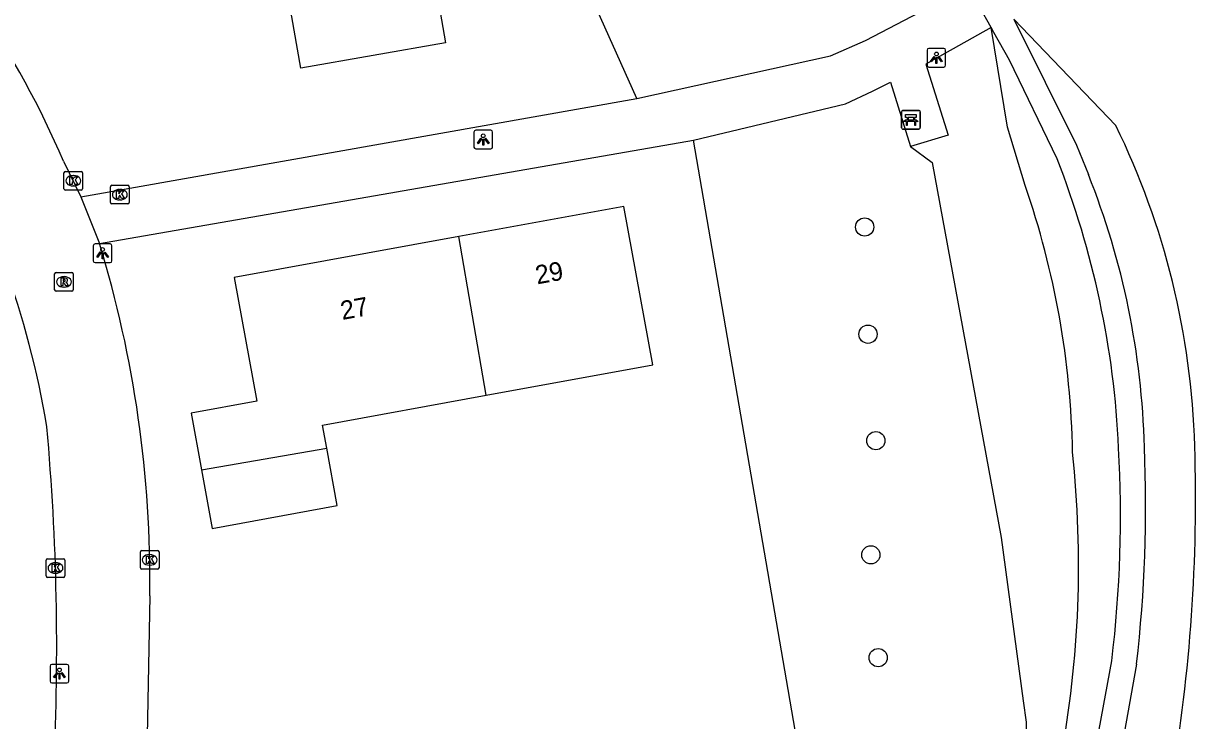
# Model space of a CAD drawing. Extents: x 162880 to 165536, y 384011 to 385179.
# Drawn here: x 164168.4 to 164231.3, y 384798.8 to 384836.1 of the extents above; entities that cross this region are included whole.
import ezdxf

# ---------------------------------------------------------------- set-up
doc = ezdxf.new("R2010")
doc.units = 0
for name, color, linetype in [('IMGEO_Bank', 7, 'Continuous'), ('IMGEO_Boom', 7, 'Continuous'), ('IMGEO_Groenvoorziening', 7, 'Continuous'), ('IMGEO_Kolk', 7, 'Continuous'), ('IMGEO_Lichtpunt', 7, 'Continuous'), ('IMGEO_Pand', 7, 'Continuous'), ('IMGEO_Pand_nummerreeks', 7, 'Continuous'), ('IMGEO_Rijbaan_lokaal_open', 7, 'Continuous'), ('IMGEO_Rioolput', 7, 'Continuous'), ('IMGEO_Voetpad_gesloten', 7, 'Continuous'), ('IMGEO_Voetpad_open', 7, 'Continuous')]:
    doc.layers.add(name, color=color, linetype=linetype)

msp = doc.modelspace()

# ---------------------------------------------------------------- linework, layer by layer
at = {"layer": 'IMGEO_Bank'}
for p, q in [((164215.541, 384830.535), (164215.541, 384831.376)), ((164215.541, 384831.376), (164215.541, 384830.535)), ((164215.616, 384831.46), (164216.457, 384831.46)), ((164216.457, 384831.46), (164215.616, 384831.46)), ((164216.541, 384831.385), (164216.541, 384830.544)), ((164216.541, 384830.544), (164216.541, 384831.385)), ((164216.238, 384830.858), (164215.845, 384830.858)), ((164215.85, 384830.966), (164215.85, 384831.072)), ((164215.894, 384831.072), (164215.894, 384830.966)), ((164216.182, 384831.078), (164215.9, 384831.078)), ((164215.9, 384830.96), (164216.182, 384830.96)), ((164216.188, 384830.966), (164216.188, 384831.072)), ((164216.232, 384831.072), (164216.232, 384830.966)), ((164216.466, 384830.46), (164215.625, 384830.46)), ((164215.625, 384830.46), (164216.466, 384830.46))]:
    msp.add_line(p, q, dxfattribs=at)
for points in [[(164215.788, 384830.858), (164215.646, 384830.858), (164215.758, 384830.96), (164215.844, 384830.96)], [(164215.844, 384831.078), (164215.758, 384831.078), (164215.758, 384831.239), (164216.321, 384831.239), (164216.321, 384831.078), (164216.238, 384831.078)], [(164215.838, 384830.851), (164215.838, 384830.644), (164215.795, 384830.644), (164215.795, 384830.851)], [(164216.238, 384830.96), (164216.321, 384830.96), (164216.433, 384830.858), (164216.294, 384830.858)], [(164216.288, 384830.851), (164216.288, 384830.644), (164216.244, 384830.644), (164216.244, 384830.851)]]:
    msp.add_lwpolyline(points, dxfattribs=at)
for centre, radius, start, end in [((164215.619, 384831.382), 0.0779, 92.4484, 184.28452), ((164215.619, 384831.382), 0.0779, 92.4484, 184.28452), ((164216.463, 384831.382), 0.0779, 2.4484, 94.28452), ((164216.463, 384831.382), 0.0779, 2.4484, 94.28452), ((164215.788, 384830.851), 0.00671, 2.89567, 87.10433), ((164215.845, 384830.851), 0.00671, 92.89567, 177.10433), ((164215.843, 384831.071), 0.00671, 2.89567, 87.10433), ((164215.843, 384830.967), 0.00671, 272.89567, 357.10433), ((164215.9, 384831.071), 0.00671, 92.89567, 177.10433), ((164215.9, 384830.967), 0.00671, 182.89567, 267.10433), ((164216.182, 384831.071), 0.00671, 2.89567, 87.10433), ((164216.182, 384830.967), 0.00671, 272.89567, 357.10433), ((164216.239, 384831.071), 0.00671, 92.89567, 177.10433), ((164216.239, 384830.967), 0.00671, 182.89567, 267.10433), ((164216.237, 384830.851), 0.00671, 2.89567, 87.10433), ((164216.294, 384830.851), 0.00671, 92.89567, 177.10433), ((164215.619, 384830.538), 0.0779, 182.4484, 274.28452), ((164215.619, 384830.538), 0.0779, 182.4484, 274.28452), ((164216.463, 384830.538), 0.0779, 272.4484, 4.28452), ((164216.463, 384830.538), 0.0779, 272.4484, 4.28452)]:
    msp.add_arc(centre, radius, start, end, dxfattribs=at)
at = {"layer": 'IMGEO_Boom'}
for centre in [(164213.556, 384825.209), (164213.735, 384819.462), (164214.159, 384813.757), (164213.892, 384807.633), (164214.285, 384802.125)]:
    msp.add_circle(centre, 0.489, dxfattribs=at)
at = {"layer": 'IMGEO_Groenvoorziening'}
for points in [[(164201.337, 384832.099), (164196.806, 384842.205), (164196.714, 384842.388), (164195.318, 384845.045), (164194.997, 384845.625)], [(164222.163, 384827.442), (164221.223, 384830.565), (164220.349, 384835.899)], [(164227.03, 384830.653), (164221.568, 384836.346)], [(164218.437, 384748.328), (164218.152, 384750), (164213.554, 384776.661), (164204.374, 384829.872)], [(164216.013, 384829.53), (164217.172, 384828.665), (164220.881, 384808.555), (164222.067, 384799.799), (164222.218, 384798.672), (164222.249, 384797.535), (164222.16, 384796.402), (164221.952, 384795.284), (164221.628, 384794.194), (164221.583, 384794.069), (164220.567, 384786.824), (164220.005, 384786.055), (164219.545, 384785.221), (164219.193, 384784.337), (164218.954, 384783.415), (164218.834, 384782.47), (164218.833, 384781.518), (164218.952, 384780.573), (164219.188, 384779.651), (164219.539, 384778.765), (164219.998, 384777.931), (164220.558, 384777.161), (164220.876, 384776.801), (164222.004, 384776.257)]]:
    msp.add_lwpolyline(points, dxfattribs=at)
for centre, radius, start, end in [((164189.516, 384812.29), 41.768, 1.60583, 26.08211), ((164178.577, 384812.293), 46.144, 1.04063, 19.16575), ((164168.371, 384807.094), 56.665, 349.34213, 6.11599), ((164141.266, 384810.639), 90.045, 350.24407, 1.79508)]:
    msp.add_arc(centre, radius, start, end, dxfattribs=at)
at = {"layer": 'IMGEO_Kolk'}
for p, q in [((164170.603, 384827.265), (164170.603, 384828.117)), ((164170.678, 384828.191), (164171.53, 384828.191)), ((164171.091, 384827.971), (164171.116, 384827.971)), ((164171.604, 384828.117), (164171.604, 384827.265)), ((164171.53, 384827.191), (164170.678, 384827.191)), ((164171.114, 384827.411), (164171.089, 384827.411)), ((164173.099, 384826.519), (164173.099, 384827.371)), ((164173.174, 384827.445), (164174.026, 384827.445)), ((164173.587, 384827.225), (164173.612, 384827.225)), ((164174.1, 384827.371), (164174.1, 384826.519)), ((164174.026, 384826.445), (164173.174, 384826.445)), ((164173.61, 384826.665), (164173.585, 384826.665)), ((164174.7, 384806.94), (164174.7, 384807.792)), ((164174.775, 384807.866), (164175.627, 384807.866)), ((164175.188, 384807.646), (164175.213, 384807.646)), ((164175.701, 384807.792), (164175.701, 384806.94)), ((164169.647, 384806.502), (164169.647, 384807.354)), ((164169.722, 384807.428), (164170.574, 384807.428)), ((164170.135, 384807.208), (164170.16, 384807.208)), ((164170.648, 384807.354), (164170.648, 384806.502)), ((164175.627, 384806.866), (164174.775, 384806.866)), ((164175.211, 384807.086), (164175.186, 384807.086)), ((164170.574, 384806.428), (164169.722, 384806.428)), ((164170.158, 384806.648), (164170.133, 384806.648))]:
    msp.add_line(p, q, dxfattribs=at)
for points in [[(164170.603, 384827.265), (164170.603, 384828.117)], [(164170.678, 384828.191), (164171.53, 384828.191)], [(164170.924, 384827.891), (164171.047, 384827.891), (164171.047, 384827.74), (164171.177, 384827.891), (164171.341, 384827.891), (164171.195, 384827.74), (164171.348, 384827.491), (164171.196, 384827.491), (164171.111, 384827.655), (164171.047, 384827.588), (164171.047, 384827.491), (164170.924, 384827.491), (164170.924, 384827.891)], [(164171.604, 384828.117), (164171.604, 384827.265)], [(164171.53, 384827.191), (164170.678, 384827.191)], [(164173.099, 384826.519), (164173.099, 384827.371)], [(164173.174, 384827.445), (164174.026, 384827.445)], [(164173.42, 384827.145), (164173.543, 384827.145), (164173.543, 384826.994), (164173.673, 384827.145), (164173.837, 384827.145), (164173.691, 384826.994), (164173.844, 384826.745), (164173.692, 384826.745), (164173.607, 384826.909), (164173.543, 384826.842), (164173.543, 384826.745), (164173.42, 384826.745), (164173.42, 384827.145)], [(164174.1, 384827.371), (164174.1, 384826.519)], [(164174.026, 384826.445), (164173.174, 384826.445)], [(164174.7, 384806.94), (164174.7, 384807.792)], [(164174.775, 384807.866), (164175.627, 384807.866)], [(164175.021, 384807.566), (164175.144, 384807.566), (164175.144, 384807.415), (164175.274, 384807.566), (164175.438, 384807.566), (164175.292, 384807.415), (164175.445, 384807.166), (164175.293, 384807.166), (164175.208, 384807.33), (164175.144, 384807.263), (164175.144, 384807.166), (164175.021, 384807.166), (164175.021, 384807.566)], [(164175.701, 384807.792), (164175.701, 384806.94)], [(164169.647, 384806.502), (164169.647, 384807.354)], [(164169.722, 384807.428), (164170.574, 384807.428)], [(164169.968, 384807.128), (164170.091, 384807.128), (164170.091, 384806.977), (164170.221, 384807.128), (164170.385, 384807.128), (164170.239, 384806.977), (164170.392, 384806.728), (164170.24, 384806.728), (164170.155, 384806.892), (164170.091, 384806.825), (164170.091, 384806.728), (164169.968, 384806.728), (164169.968, 384807.128)], [(164170.648, 384807.354), (164170.648, 384806.502)], [(164175.627, 384806.866), (164174.775, 384806.866)], [(164170.574, 384806.428), (164169.722, 384806.428)]]:
    msp.add_lwpolyline(points, dxfattribs=at)
for centre, start, end in [((164170.68, 384828.115), 91.55205, 178.44795), ((164170.68, 384828.115), 91.55205, 178.44795), ((164171.528, 384828.115), 1.55205, 88.44795), ((164171.528, 384828.115), 1.55205, 88.44795), ((164170.68, 384827.267), 181.55205, 268.44795), ((164170.68, 384827.267), 181.55205, 268.44795), ((164171.528, 384827.267), 271.55205, 358.44795), ((164171.528, 384827.267), 271.55205, 358.44795), ((164173.176, 384827.369), 91.55205, 178.44795), ((164173.176, 384827.369), 91.55205, 178.44795), ((164174.024, 384827.369), 1.55205, 88.44795), ((164174.024, 384827.369), 1.55205, 88.44795), ((164173.176, 384826.521), 181.55205, 268.44795), ((164173.176, 384826.521), 181.55205, 268.44795), ((164174.024, 384826.521), 271.55205, 358.44795), ((164174.024, 384826.521), 271.55205, 358.44795), ((164174.777, 384807.79), 91.55205, 178.44795), ((164174.777, 384807.79), 91.55205, 178.44795), ((164175.625, 384807.79), 1.55205, 88.44795), ((164175.625, 384807.79), 1.55205, 88.44795), ((164169.724, 384807.352), 91.55205, 178.44795), ((164169.724, 384807.352), 91.55205, 178.44795), ((164170.572, 384807.352), 1.55205, 88.44795), ((164170.572, 384807.352), 1.55205, 88.44795), ((164174.777, 384806.942), 181.55205, 268.44795), ((164174.777, 384806.942), 181.55205, 268.44795), ((164175.625, 384806.942), 271.55205, 358.44795), ((164175.625, 384806.942), 271.55205, 358.44795), ((164169.724, 384806.504), 181.55205, 268.44795), ((164169.724, 384806.504), 181.55205, 268.44795), ((164170.572, 384806.504), 271.55205, 358.44795), ((164170.572, 384806.504), 271.55205, 358.44795)]:
    msp.add_arc(centre, 0.0765, start, end, dxfattribs=at)
for centre, major_axis, ratio, start_param, end_param in [((164171.09, 384827.691), (-0.387, 0.002), 0.722429, 4.712389, 7.853982), ((164171.115, 384827.691), (-0.39, 0.002), 0.717154, 1.570796, 4.712389), ((164173.586, 384826.945), (-0.387, 0.002), 0.722429, 4.712389, 7.853982), ((164173.611, 384826.945), (-0.39, 0.002), 0.717154, 1.570796, 4.712389), ((164175.187, 384807.366), (-0.387, 0.002), 0.722429, 4.712389, 7.853982), ((164175.212, 384807.366), (-0.39, 0.002), 0.717154, 1.570796, 4.712389), ((164170.134, 384806.928), (-0.387, 0.002), 0.722429, 4.712389, 7.853982), ((164170.159, 384806.928), (-0.39, 0.002), 0.717154, 1.570796, 4.712389)]:
    msp.add_ellipse(centre, major_axis=major_axis, ratio=ratio, start_param=start_param, end_param=end_param, dxfattribs=at)
at = {"layer": 'IMGEO_Lichtpunt'}
for p, q in [((164216.908, 384834.687), (164216.908, 384833.88)), ((164216.908, 384834.687), (164216.908, 384833.88)), ((164217.81, 384834.782), (164217.002, 384834.782)), ((164217.81, 384834.782), (164217.002, 384834.782)), ((164217.904, 384833.88), (164217.904, 384834.687)), ((164217.904, 384833.88), (164217.904, 384834.687)), ((164217.002, 384833.786), (164217.81, 384833.786)), ((164217.002, 384833.786), (164217.81, 384833.786)), ((164192.599, 384830.303), (164192.599, 384829.496)), ((164192.599, 384830.303), (164192.599, 384829.496)), ((164193.501, 384830.398), (164192.693, 384830.398)), ((164193.501, 384830.398), (164192.693, 384830.398)), ((164193.595, 384829.496), (164193.595, 384830.303)), ((164193.595, 384829.496), (164193.595, 384830.303)), ((164192.693, 384829.402), (164193.501, 384829.402)), ((164192.693, 384829.402), (164193.501, 384829.402)), ((164172.176, 384824.207), (164172.176, 384823.4)), ((164172.176, 384824.207), (164172.176, 384823.4)), ((164173.078, 384824.302), (164172.27, 384824.302)), ((164173.078, 384824.302), (164172.27, 384824.302)), ((164173.172, 384823.4), (164173.172, 384824.207)), ((164173.172, 384823.4), (164173.172, 384824.207)), ((164172.27, 384823.306), (164173.078, 384823.306)), ((164172.27, 384823.306), (164173.078, 384823.306)), ((164169.861, 384801.668), (164169.861, 384800.861)), ((164169.861, 384801.668), (164169.861, 384800.861)), ((164170.763, 384801.763), (164169.955, 384801.763)), ((164170.763, 384801.763), (164169.955, 384801.763)), ((164170.857, 384800.861), (164170.857, 384801.668)), ((164170.857, 384800.861), (164170.857, 384801.668)), ((164169.955, 384800.767), (164170.763, 384800.767)), ((164169.955, 384800.767), (164170.763, 384800.767))]:
    msp.add_line(p, q, dxfattribs=at)
for points in [[(164217.282, 384834.351), (164217.321, 384834.323), (164217.133, 384834.061), (164217.095, 384834.088), (164217.282, 384834.351)], [(164217.384, 384834.303), (164217.431, 384834.303), (164217.431, 384833.981), (164217.384, 384833.981), (164217.384, 384834.303)], [(164217.494, 384834.323), (164217.532, 384834.35), (164217.719, 384834.088), (164217.68, 384834.06), (164217.494, 384834.323)], [(164192.973, 384829.967), (164193.012, 384829.939), (164192.824, 384829.677), (164192.786, 384829.704), (164192.973, 384829.967)], [(164193.075, 384829.919), (164193.122, 384829.919), (164193.122, 384829.597), (164193.075, 384829.597), (164193.075, 384829.919)], [(164193.185, 384829.939), (164193.223, 384829.966), (164193.41, 384829.704), (164193.371, 384829.676), (164193.185, 384829.939)], [(164172.55, 384823.871), (164172.589, 384823.843), (164172.401, 384823.581), (164172.363, 384823.608), (164172.55, 384823.871)], [(164172.652, 384823.823), (164172.699, 384823.823), (164172.699, 384823.501), (164172.652, 384823.501), (164172.652, 384823.823)], [(164172.762, 384823.843), (164172.8, 384823.87), (164172.987, 384823.608), (164172.948, 384823.58), (164172.762, 384823.843)], [(164170.235, 384801.332), (164170.274, 384801.304), (164170.086, 384801.042), (164170.048, 384801.069), (164170.235, 384801.332)], [(164170.337, 384801.284), (164170.384, 384801.284), (164170.384, 384800.962), (164170.337, 384800.962), (164170.337, 384801.284)], [(164170.447, 384801.304), (164170.485, 384801.331), (164170.672, 384801.069), (164170.633, 384801.041), (164170.447, 384801.304)]]:
    msp.add_lwpolyline(points, dxfattribs=at)
for centre in [(164217.407, 384834.485), (164193.098, 384830.101), (164172.675, 384824.005), (164170.36, 384801.466)]:
    msp.add_circle(centre, 0.0994, dxfattribs=at)
for centre, start, end in [((164217.002, 384834.687), 90, 180), ((164217.002, 384834.687), 90, 180), ((164217.81, 384834.687), 0, 90), ((164217.81, 384834.687), 0, 90), ((164217.002, 384833.88), 180, 270), ((164217.002, 384833.88), 180, 270), ((164217.81, 384833.88), 270, 0), ((164217.81, 384833.88), 270, 360), ((164192.693, 384830.303), 90, 180), ((164192.693, 384830.303), 90, 180), ((164193.501, 384830.303), 0, 90), ((164193.501, 384830.303), 0, 90), ((164192.693, 384829.496), 180, 270), ((164192.693, 384829.496), 180, 270), ((164193.501, 384829.496), 270, 0), ((164193.501, 384829.496), 270, 360), ((164172.27, 384824.207), 90, 180), ((164172.27, 384824.207), 90, 180), ((164173.078, 384824.207), 0, 90), ((164173.078, 384824.207), 0, 90), ((164172.27, 384823.4), 180, 270), ((164172.27, 384823.4), 180, 270), ((164173.078, 384823.4), 270, 0), ((164173.078, 384823.4), 270, 360), ((164169.955, 384801.668), 90, 180), ((164169.955, 384801.668), 90, 180), ((164170.763, 384801.668), 0, 90), ((164170.763, 384801.668), 0, 90), ((164169.955, 384800.861), 180, 270), ((164169.955, 384800.861), 180, 270), ((164170.763, 384800.861), 270, 0), ((164170.763, 384800.861), 270, 360)]:
    msp.add_arc(centre, 0.0946, start, end, dxfattribs=at)
at = {"layer": 'IMGEO_Pand'}
for points in [[(164194.997, 384845.625), (164194.795, 384845.5), (164194.188, 384846.481), (164189.232, 384845.614), (164189.417, 384844.559), (164191.075, 384835.083), (164183.311, 384833.725), (164182.167, 384840.266), (164177.769, 384841.091)], [(164193.246, 384816.191), (164202.189, 384817.822), (164200.64, 384826.315), (164191.786, 384824.7)], [(164191.786, 384824.7), (164179.735, 384822.501), (164180.945, 384815.867), (164177.426, 384815.225), (164177.981, 384812.184)], [(164193.246, 384816.191), (164191.786, 384824.7)], [(164184.698, 384813.354), (164184.472, 384814.59), (164193.246, 384816.191)], [(164177.981, 384812.184), (164178.552, 384809.051), (164185.26, 384810.274), (164184.698, 384813.354)], [(164177.981, 384812.184), (164184.698, 384813.354)]]:
    msp.add_lwpolyline(points, dxfattribs=at)
at = {"layer": 'IMGEO_Rijbaan_lokaal_open'}
for points in [[(164170.572, 384828.731), (164171.513, 384826.822)], [(164171.513, 384826.822), (164172.509, 384824.319)], [(164175.207, 384805.438), (164174.889, 384788.549)]]:
    msp.add_lwpolyline(points, dxfattribs=at)
for centre, radius, start, end in [((164128.445, 384810.946), 45.728, 22.88868, 46.53219), ((164120.625, 384806.33), 49.734, 9.4542, 30.18933), ((164113.428, 384806.243), 61.784, 359.25308, 17.01137), ((164039.69, 384802.761), 130.523, 357.12024, 5.15939)]:
    msp.add_arc(centre, radius, start, end, dxfattribs=at)
at = {"layer": 'IMGEO_Rioolput'}
for p, q in [((164170.101, 384821.842), (164170.101, 384822.694)), ((164170.176, 384822.768), (164171.028, 384822.768)), ((164171.102, 384822.694), (164171.102, 384821.842)), ((164170.612, 384821.988), (164170.587, 384821.988)), ((164170.589, 384822.548), (164170.614, 384822.548)), ((164171.028, 384821.768), (164170.176, 384821.768))]:
    msp.add_line(p, q, dxfattribs=at)
for points in [[(164170.101, 384821.842), (164170.101, 384822.694)], [(164170.176, 384822.768), (164171.028, 384822.768)], [(164171.102, 384822.694), (164171.102, 384821.842)], [(164170.69, 384822.466), (164170.438, 384822.468), (164170.438, 384822.068)], [(164170.438, 384822.068), (164170.562, 384822.068), (164170.562, 384822.23), (164170.573, 384822.23)], [(164170.616, 384822.387), (164170.562, 384822.387), (164170.562, 384822.306)], [(164170.562, 384822.306), (164170.614, 384822.306)], [(164170.62, 384822.201), (164170.691, 384822.068), (164170.831, 384822.068), (164170.766, 384822.194)], [(164171.028, 384821.768), (164170.176, 384821.768)]]:
    msp.add_lwpolyline(points, dxfattribs=at)
for centre, radius, start, end in [((164170.178, 384822.692), 0.0765, 91.55205, 178.44795), ((164170.178, 384822.692), 0.0765, 91.55205, 178.44795), ((164171.026, 384822.692), 0.0765, 1.55205, 88.44795), ((164171.026, 384822.692), 0.0765, 1.55205, 88.44795), ((164170.572, 384822.177), 0.0533, 26.02933, 88.69889), ((164170.598, 384822.495), 0.19, 274.7715, 282.96867), ((164170.622, 384822.291), 0.0964, 77.00612, 93.18647), ((164170.636, 384822.348), 0.0378, 276.66336, 79.67722), ((164170.689, 384822.356), 0.109, 350.36119, 89.41601), ((164170.687, 384822.356), 0.112, 277.58423, 350.98172), ((164170.671, 384822.141), 0.108, 29.51342, 73.79051), ((164170.178, 384821.844), 0.0765, 181.55205, 268.44795), ((164170.178, 384821.844), 0.0765, 181.55205, 268.44795), ((164171.026, 384821.844), 0.0765, 271.55205, 358.44795), ((164171.026, 384821.844), 0.0765, 271.55205, 358.44795)]:
    msp.add_arc(centre, radius, start, end, dxfattribs=at)
for centre, major_axis, ratio, start_param, end_param in [((164170.588, 384822.268), (-0.387, 0.002), 0.722429, 4.712389, 7.853982), ((164170.613, 384822.268), (-0.39, 0.002), 0.717154, 1.570796, 4.712389)]:
    msp.add_ellipse(centre, major_axis=major_axis, ratio=ratio, start_param=start_param, end_param=end_param, dxfattribs=at)
at = {"layer": 'IMGEO_Voetpad_gesloten'}
for points in [[(164220.349, 384835.899), (164219.099, 384838.14)], [(164223.881, 384828.865), (164221.321, 384834.157), (164220.496, 384835.635), (164220.349, 384835.899)], [(164221.568, 384836.346), (164224.916, 384829.595), (164225.56, 384828.022)], [(164223.025, 384781.117), (164224.229, 384787.908), (164226.816, 384801.953)], [(164228.144, 384801.779), (164225.626, 384787.668), (164224.405, 384780.991)]]:
    msp.add_lwpolyline(points, dxfattribs=at)
for centre, radius, start, end in [((164178.854, 384811.173), 48.379, 2.58173, 21.45085), ((164186.345, 384812.345), 42.233, 1.44484, 21.78968), ((164162.454, 384809.731), 64.83, 353.10968, 3.20222), ((164155.631, 384810.221), 73.002, 353.35981, 2.50404)]:
    msp.add_arc(centre, radius, start, end, dxfattribs=at)
at = {"layer": 'IMGEO_Voetpad_open'}
for points in [[(164201.337, 384832.099), (164211.725, 384834.384), (164213.599, 384835.211), (164216.526, 384836.724)], [(164220.349, 384835.899), (164216.847, 384833.948), (164218.03, 384830.131), (164216.013, 384829.53)], [(164204.374, 384829.872), (164212.527, 384831.82), (164213.986, 384832.49), (164214.942, 384832.974), (164216.013, 384829.53)], [(164171.513, 384826.822), (164201.337, 384832.099)], [(164172.509, 384824.319), (164204.374, 384829.872)]]:
    msp.add_lwpolyline(points, dxfattribs=at)

# ---------------------------------------------------------------- texts
at = {"layer": 'IMGEO_Pand_nummerreeks'}
for s, rotation, p in [('29', 10.33958, (164195.989, 384822.131)), ('27', 10.33957, (164185.536, 384820.224))]:
    msp.add_text(s, height=1, rotation=rotation, dxfattribs=at).set_placement(p)

doc.saveas('drawing.dxf')
